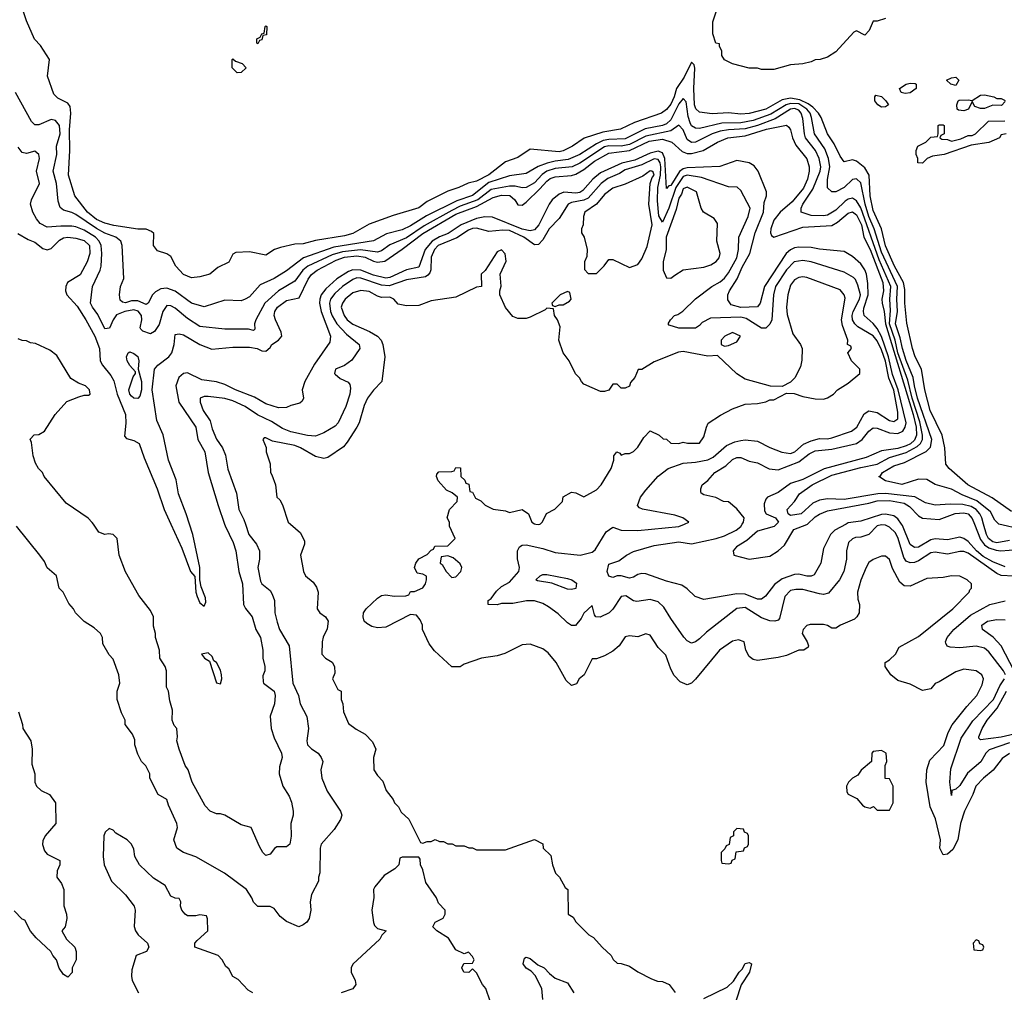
# Model space of a CAD drawing. Header units: inches. Extents: x 2348352 to 2479776, y 460422 to 613655.
# Tile 575 of 590: x 2443457 to 2448226, y 597732 to 602443. Entities that reach past the tile are written whole.
import ezdxf

# ---------------------------------------------------------------- set-up
doc = ezdxf.new("R2010")
doc.units = ezdxf.units.IN
doc.header["$MEASUREMENT"] = 0
doc.layers.add('C4549', color=7, linetype='Continuous')
doc.layers.add('C4640', color=7, linetype='Continuous')

msp = doc.modelspace()

# ---------------------------------------------------------------- linework, layer by layer
at = {"layer": 'C4549', "color": 4}
for points, elevation in [([(2444550.4, 600000), (2444567.7, 599950), (2444603.4, 599903.4), (2444618.8, 599870), (2444618.8, 599830), (2444611, 599790), (2444624.1, 599724.1), (2444630, 599711.3), (2444670, 599678), (2444679.9, 599659.9), (2444690.7, 599630), (2444693.4, 599570), (2444704.7, 599524.7), (2444716.3, 599490), (2444762, 599410), (2444780.5, 599230), (2444808, 599170), (2444816.3, 599130), (2444847.9, 599067.9), (2444856.3, 599010), (2444847.3, 598950), (2444850.8, 598930.8), (2444870.7, 598910.7), (2444902, 598890), (2444918, 598870), (2444924.7, 598850), (2444916, 598810), (2444921, 598770), (2444947.1, 598707.1), (2445011.3, 598610), (2445018, 598590), (2445010.9, 598569.1), (2444979.8, 598520.2), (2444918, 598450), (2444912, 598430), (2444911.6, 598311.6), (2444904.7, 598290), (2444904.7, 598270), (2444870, 598206), (2444864, 598170), (2444867.3, 598130), (2444858.8, 598090), (2444847.5, 598072.5), (2444830, 598059), (2444809.6, 598049.6), (2444750, 598075.3), (2444719, 598099), (2444690, 598138), (2444670, 598148), (2444610, 598148), (2444590, 598168), (2444582, 598190), (2444555.3, 598230), (2444449.3, 598309.3), (2444310, 598388.7), (2444250, 598409), (2444218, 598430), (2444204, 598470), (2444222, 598530), (2444219, 598550), (2444178, 598638), (2444170, 598666), (2444128, 598690), (2444088, 598770), (2444088, 598790), (2444068.9, 598828.9), (2444048, 598850), (2444030, 598886), (2444015.3, 598930), (2444014.6, 598954.6), (2444003.1, 598983.1), (2443968.7, 599030), (2443968, 599050), (2443950, 599086), (2443928.7, 599150), (2443929.1, 599190.9), (2443942, 599230), (2443938, 599270), (2443910, 599346), (2443890, 599366), (2443860.4, 599420.4), (2443858, 599450), (2443848, 599470), (2443818, 599498), (2443770, 599528), (2443728, 599570), (2443718, 599590), (2443694.6, 599614.6), (2443668, 599670), (2443648.7, 599690), (2443635.3, 599750), (2443590, 599788), (2443578, 599818), (2443555.3, 599850), (2443442, 599990)], 68), ([(2444449.3, 600000), (2444452, 599992), (2444490.4, 599910), (2444503.8, 599870), (2444519.3, 599770), (2444536.3, 599710), (2444541, 599610), (2444550.6, 599590.6), (2444582.8, 599550), (2444600.7, 599490), (2444624, 599450), (2444634, 599390), (2444634.8, 599350), (2444644.7, 599310), (2444644.7, 599290), (2444635.3, 599264.7), (2444636, 599236), (2444638, 599230), (2444690, 599191.3), (2444694.8, 599170), (2444691, 599130), (2444670.9, 599069.1), (2444675.5, 599010), (2444690, 598964.7), (2444724.9, 598890), (2444728, 598870), (2444715.1, 598824.9), (2444714.6, 598790), (2444732.2, 598730), (2444761.6, 598681.6), (2444773, 598653), (2444782.4, 598610), (2444781.6, 598590), (2444770.4, 598550), (2444772.2, 598487.8), (2444766, 598450), (2444750, 598437.2), (2444702.8, 598437.2), (2444690.8, 598429.2), (2444670, 598402), (2444650, 598395.3), (2444635.3, 598410), (2444618.6, 598438.6), (2444578, 598530), (2444530, 598544), (2444450, 598589.4), (2444430, 598596), (2444410, 598596), (2444379, 598610), (2444355.5, 598635.5), (2444293.2, 598750), (2444272.7, 598810), (2444259, 598830), (2444229.2, 598910), (2444219, 598950), (2444222, 598970), (2444218, 599010), (2444204.7, 599024.7), (2444195.3, 599050), (2444198, 599098), (2444184.7, 599144.7), (2444178, 599190), (2444168.7, 599210), (2444169, 599290), (2444162, 599310), (2444135.3, 599350), (2444134, 599390), (2444115.3, 599450), (2444115.3, 599470), (2444106, 599506), (2444105.2, 599550), (2444090, 599582), (2444034.6, 599654.6), (2443969.5, 599769.5), (2443939.5, 599850), (2443929.3, 599930), (2443910, 599949.3), (2443886.8, 599953.2), (2443869, 599949), (2443841.2, 599961.2), (2443814.2, 600000)], 64), ([(2444189.4, 600000), (2444242.6, 599882.6), (2444284.5, 599770), (2444306, 599746), (2444309.6, 599670.4), (2444316, 599650), (2444330, 599619), (2444350, 599602), (2444358, 599622), (2444356.8, 599643.2), (2444335.9, 599695.9), (2444330.5, 599730.5), (2444330.4, 599790), (2444295.8, 599950), (2444279.7, 600000)], 56), ([(2444769.5, 600000), (2444818, 599958), (2444836.9, 599916.9), (2444836.9, 599903.1), (2444818, 599850), (2444831, 599770), (2444841, 599750), (2444878.8, 599718.8), (2444895.2, 599695.2), (2444902, 599670), (2444898, 599590), (2444911.3, 599570), (2444938, 599550), (2444951, 599530), (2444947.1, 599492.9), (2444927.5, 599452.5), (2444922.8, 599430), (2444921, 599370), (2444938, 599350), (2444970.4, 599330.4), (2444982, 599310), (2444982.8, 599277.2), (2444972, 599250), (2444998, 599198), (2445014, 599190), (2445014, 599150), (2445022, 599130), (2445024.7, 599090), (2445050, 599034), (2445086.4, 599006.4), (2445130, 598982), (2445165.4, 598945.4), (2445182, 598910), (2445171.3, 598870), (2445172, 598810), (2445190, 598782), (2445215.3, 598755.3), (2445232, 598710), (2445265.4, 598665.4), (2445272, 598650), (2445292, 598630), (2445305.4, 598605.4), (2445342, 598570), (2445398, 598458), (2445410, 598454), (2445430, 598462), (2445450, 598462), (2445470, 598472), (2445490, 598462), (2445510, 598462), (2445530, 598452), (2445551.6, 598451.6), (2445570, 598442), (2445610, 598442), (2445632.7, 598432.7), (2445650, 598432), (2445670, 598422), (2445810, 598422), (2445950, 598472), (2445990, 598452), (2445992, 598430), (2446030, 598394), (2446038, 598350), (2446052, 598310), (2446072, 598290), (2446099.6, 598239.6), (2446112, 598230), (2446114, 598110), (2446136.9, 598096.9), (2446150, 598074), (2446214, 598010), (2446236.9, 597996.9), (2446278, 597950), (2446322, 597910), (2446331.6, 597891.6), (2446350, 597874), (2446370, 597872), (2446410, 597858), (2446450, 597831.3), (2446516.9, 597796.9), (2446545.4, 597785.4), (2446570, 597784.7), (2446602, 597770), (2446630.9, 597730.9)], 72), ([(2448250, 598889.6), (2448215.8, 598864.2), (2448171.8, 598808.2), (2448124, 598770), (2448087.7, 598730), (2448073, 598690), (2448032.7, 598610), (2448012.7, 598550), (2448001, 598470), (2447975.5, 598424.5), (2447950, 598402), (2447930, 598398), (2447914, 598430), (2447916, 598470), (2447892.6, 598572.6), (2447866, 598630), (2447846.6, 598750), (2447849.6, 598810.4), (2447864.2, 598855.8), (2447932.3, 598927.7), (2447953.6, 598990), (2447972.6, 599027.4), (2448043.5, 599116.5), (2448093.2, 599170), (2448118.6, 599221.4), (2448125.2, 599250), (2448117.2, 599270), (2448090, 599289.2), (2448030, 599298), (2447990, 599283.7), (2447910, 599235.3), (2447890, 599228), (2447870, 599202), (2447830, 599194), (2447770, 599224), (2447710, 599242), (2447675.3, 599270), (2447648.7, 599310), (2447648, 599330), (2447670, 599342), (2447698, 599370), (2447716.4, 599403.6), (2447810, 599454.8), (2447976, 599590), (2448055.3, 599670), (2448058, 599682), (2448066, 599690), (2448066, 599710), (2448046, 599730), (2448010, 599748), (2447970, 599749), (2447930, 599741.2), (2447850, 599736), (2447770, 599699), (2447741.2, 599701.2), (2447719, 599719), (2447684.8, 599784.8), (2447670, 599828), (2447650, 599844), (2447630, 599844), (2447590, 599829), (2447570, 599813.2), (2447556.3, 599790), (2447530, 599728), (2447514, 599670), (2447516, 599636), (2447524.7, 599610), (2447522, 599570), (2447512, 599550), (2447499.8, 599540.2), (2447432, 599510), (2447410, 599495.3), (2447390, 599495.3), (2447368.9, 599508.9), (2447350, 599514), (2447286, 599514), (2447270, 599508.7), (2447251.3, 599490), (2447246.8, 599470), (2447271, 599430), (2447278, 599410), (2447276, 599404), (2447254, 599390), (2447230, 599388.7), (2447170, 599364), (2447130, 599354), (2447030, 599339), (2447010, 599344), (2446990, 599358), (2446974, 599390), (2446966, 599430), (2446939, 599439), (2446910, 599433.2), (2446846, 599390), (2446730, 599248.7), (2446710, 599228.7), (2446690, 599222), (2446656.5, 599236.5), (2446626.3, 599266.3), (2446610, 599298), (2446585.6, 599365.6), (2446550, 599402), (2446510, 599462), (2446490, 599469), (2446450, 599454), (2446410, 599459), (2446390, 599454), (2446361, 599410), (2446330, 599384), (2446290, 599362), (2446250, 599348), (2446230, 599348), (2446191.3, 599270), (2446166, 599250), (2446154.4, 599225.6), (2446130, 599218), (2446103.2, 599243.2), (2446055.3, 599330), (2446016.5, 599376.5), (2445990, 599395.3), (2445930, 599418), (2445890, 599415.3), (2445806.4, 599373.6), (2445770, 599362), (2445694, 599350), (2445610, 599322), (2445590, 599309), (2445549.3, 599309.3), (2445465.6, 599385.6), (2445440.2, 599420.2), (2445408, 599490), (2445408, 599510), (2445396.4, 599536.4), (2445379, 599559), (2445350, 599562), (2445230, 599500.9), (2445190, 599497), (2445163.3, 599503.3), (2445138, 599518), (2445126, 599530), (2445120.9, 599550), (2445122, 599570), (2445135.1, 599590), (2445190, 599640.5), (2445210, 599653.4), (2445230, 599657.3), (2445270, 599651), (2445327.3, 599652.7), (2445342, 599658), (2445350, 599674), (2445370, 599674), (2445410, 599692), (2445422, 599710), (2445428, 599730), (2445427.3, 599747.3), (2445410, 599758), (2445382, 599762), (2445369.1, 599789.1), (2445375.3, 599810), (2445390, 599831.3), (2445430, 599852), (2445450, 599874), (2445462, 599878), (2445467.3, 599892.7), (2445530, 599894), (2445566, 599930), (2445538, 599990), (2445538, 600000)], 72), ([(2448270, 599748.4), (2448210, 599751.1), (2448190, 599760.5), (2448050, 599858.7), (2448030, 599867), (2448010, 599867), (2447950, 599854.7), (2447890, 599864.2), (2447870, 599860.5), (2447810, 599822.4), (2447790, 599813.3), (2447770, 599811.6), (2447750, 599820.7), (2447738.4, 599838.4), (2447712.1, 599930), (2447698, 599958), (2447670, 599985.6), (2447650, 599994.7), (2447630, 599996.3), (2447609.1, 599990.9), (2447570, 599949.4), (2447530, 599936), (2447504.9, 599935.1), (2447490, 599929), (2447471, 599910), (2447460.7, 599870), (2447460.5, 599830), (2447448, 599770), (2447427.3, 599730), (2447374.6, 599665.4), (2447350, 599659.5), (2447330, 599661.6), (2447250, 599683.5), (2447216.4, 599683.6), (2447190, 599678), (2447162, 599650), (2447137.1, 599542.9), (2447130, 599534), (2447114, 599530), (2447090, 599532), (2447050, 599546), (2446970, 599596.3), (2446930, 599591.6), (2446783.4, 599476.6), (2446750, 599444), (2446730, 599429), (2446710, 599424), (2446690, 599435.3), (2446672.9, 599452.9), (2446610, 599542), (2446577, 599597), (2446550, 599624), (2446510, 599634), (2446445.6, 599625.6), (2446430, 599629), (2446392.5, 599652.5), (2446370, 599648.7), (2446330, 599588.7), (2446311.3, 599570), (2446268.7, 599548.7), (2446248, 599550), (2446241.2, 599561.2), (2446230, 599606), (2446190, 599568.7), (2446176.7, 599543.3), (2446149, 599509), (2446130, 599508.7), (2446110, 599522), (2446065.6, 599565.6), (2446018.6, 599598.6), (2445990, 599615.3), (2445950, 599628.7), (2445911.1, 599628.9), (2445845.4, 599614.6), (2445790, 599615.3), (2445770, 599608.7), (2445726, 599610), (2445726, 599630), (2445740.4, 599639.6), (2445765.6, 599674.4), (2445790, 599698), (2445830, 599718), (2445875.3, 599770), (2445878, 599790), (2445868.4, 599831.6), (2445868, 599870), (2445878, 599890), (2445890, 599898), (2445910, 599898.8), (2445990, 599881.6), (2446050, 599861.6), (2446171.3, 599848.7), (2446230, 599864.7), (2446244.7, 599875.3), (2446298, 599962), (2446330, 599984.7), (2446370, 599970.8), (2446450, 599968.2), (2446650, 599988.2), (2446676, 600000)], 68), ([(2445956.7, 600000), (2445970, 599998), (2445976, 600000)], 72), ([(2447459.3, 600000), (2447405.5, 599970), (2447383.8, 599950), (2447350, 599882), (2447336.3, 599810), (2447305.5, 599754.5), (2447290, 599747), (2447270, 599747.6), (2447230, 599758), (2447210, 599756.3), (2447150, 599734.7), (2447112.4, 599707.6), (2447068.5, 599651.5), (2447050, 599636), (2447030, 599636.2), (2446970, 599661.3), (2446930, 599662.4), (2446770, 599634), (2446728.6, 599648.6), (2446690, 599686.6), (2446664.2, 599704.2), (2446590, 599723.6), (2446490, 599758.4), (2446470, 599760.7), (2446450, 599756.2), (2446430, 599743.6), (2446410, 599737.6), (2446370, 599749.4), (2446350, 599749.4), (2446330, 599742), (2446310, 599747), (2446302.4, 599770), (2446310, 599806), (2446358, 599822), (2446395.3, 599850), (2446430, 599866.8), (2446530, 599895.5), (2446650, 599914), (2446710, 599904.9), (2446830, 599930.3), (2446870, 599943.2), (2446926.6, 599970), (2446950, 599988.8), (2446956.5, 600000)], 64), ([(2447122.7, 600000), (2447111.6, 599988.4), (2447030, 599965.7), (2446978.9, 599921.1), (2446929.4, 599890), (2446913.2, 599870), (2446915.3, 599850), (2446990, 599829.4), (2447090, 599845.1), (2447130.6, 599870), (2447161.7, 599898.3), (2447206.6, 599973.4), (2447270, 599997.4), (2447272.8, 600000)], 56), ([(2448230, 599792.7), (2448170, 599817.7), (2448123.4, 599843.4), (2448090.4, 599870.4), (2448050, 599915.6), (2448030, 599929.7), (2448010, 599936.9), (2447950, 599924.2), (2447890, 599928.2), (2447870, 599923.5), (2447810, 599888.2), (2447790, 599886), (2447770, 599900.9), (2447732.9, 599992.9), (2447727.9, 600000)], 64), ([(2448080.5, 600000), (2448110, 599925.7), (2448130, 599899.8), (2448150, 599885.6), (2448186.8, 599873.2), (2448209.2, 599870.8), (2448290, 599876.5)], 56), ([(2448250, 599920.4), (2448190, 599909.8), (2448170, 599914), (2448148.5, 599930), (2448139.1, 599950), (2448124.6, 600000)], 52), ([(2448310, 599974.5), (2448199.5, 599999.5), (2448199, 600000)], 48), ([(2448231.2, 599270), (2448221.6, 599290), (2448150, 599381.2), (2448130, 599399.3), (2448090, 599409.4), (2448010, 599400.9), (2447963.7, 599403.7), (2447949.3, 599409.3), (2447942.7, 599422.7), (2447941.2, 599430), (2447949.2, 599450), (2447981.2, 599490), (2448061.7, 599558.3), (2448155.3, 599610), (2448230, 599628)], 68), ([(2448274, 599290), (2448211, 599410), (2448172.2, 599452.2), (2448119.3, 599490), (2448116, 599510), (2448144, 599530), (2448190, 599538.3), (2448230, 599536.5)], 64), ([(2448250, 598941.2), (2448152.7, 598907.3), (2448135.8, 598890), (2448112.3, 598847.7), (2448047.1, 598792.9), (2448010, 598734.5), (2447990, 598716), (2447971, 598709), (2447970, 598686), (2447961.3, 598750), (2447966, 598814), (2448016.6, 598963.4), (2448073.7, 599046.3), (2448173.3, 599150), (2448203.2, 599216.8), (2448226, 599250)], 68), ([(2448370, 599004.7), (2448210, 598967.2), (2448110, 598955.3), (2448102.7, 598962.7), (2448102.7, 598970), (2448117.6, 599010), (2448142, 599050), (2448191.3, 599108.7), (2448236.4, 599190)], 64), ([(2443451, 599090), (2443471.3, 599030), (2443472, 599010), (2443511.3, 598950), (2443518, 598910), (2443516.9, 598836.9), (2443531.1, 598791.1), (2443531.3, 598750), (2443538, 598730), (2443562, 598710), (2443602, 598690), (2443631.3, 598650), (2443632, 598550), (2443581, 598490), (2443570, 598466), (2443567.3, 598447.3), (2443578, 598418), (2443590, 598402), (2443651.3, 598370), (2443652, 598350), (2443639.6, 598320.4), (2443638, 598290), (2443659.8, 598259.8), (2443670.9, 598230.9), (2443671, 598151), (2443684.7, 598110), (2443686, 598090), (2443678, 598050), (2443662, 598030), (2443684.7, 597990), (2443724.7, 597950), (2443731.3, 597930), (2443731.1, 597888.9), (2443712, 597850), (2443711.6, 597828.4), (2443690, 597806), (2443670, 597818), (2443649.1, 597849.1), (2443635.3, 597890), (2443618, 597910), (2443608, 597930), (2443536.4, 597996.4), (2443508.9, 598028.9), (2443482, 598082), (2443470, 598086), (2443430, 598126)], 68), ([(2444586, 597730), (2444563.1, 597743.1), (2444514.6, 597794.6), (2444488.9, 597808.9), (2444470, 597846), (2444456.4, 597856.4), (2444438, 597890), (2444418, 597910), (2444306, 597950), (2444306, 597970), (2444316.4, 597983.6), (2444368, 598030), (2444367.3, 598087.3), (2444362, 598102), (2444330, 598108), (2444310, 598102), (2444270, 598102), (2444258, 598110), (2444242, 598130), (2444235.3, 598150), (2444238, 598170), (2444230, 598186), (2444210, 598188), (2444190, 598198), (2444161.2, 598250), (2444105.8, 598285.8), (2444037.2, 598350), (2444015.3, 598390), (2444010, 598426), (2443998, 598450), (2443978, 598470), (2443923.1, 598503.1), (2443910, 598518), (2443890, 598526), (2443871.6, 598508.4), (2443864.7, 598490), (2443862, 598390), (2443866, 598350), (2443902, 598270), (2443970, 598204.7), (2444011, 598150), (2444016, 598130), (2444011.1, 598051.1), (2444018, 598030), (2444031.3, 598010), (2444076, 597970), (2444082, 597950), (2444072, 597930), (2444022, 597910), (2443999.6, 597840.4), (2443998, 597810), (2444002, 597790), (2444032, 597730)], 72), ([(2445735.3, 597690), (2445715.3, 597750), (2445698, 597770), (2445670, 597826), (2445650, 597846), (2445631.6, 597828.4), (2445608, 597830), (2445598, 597850), (2445608.4, 597871.6), (2445650, 597874), (2445658, 597890), (2445650, 597906), (2445630, 597926), (2445610, 597918), (2445570, 597938), (2445534, 597994), (2445478, 598030), (2445458, 598050), (2445470, 598071.3), (2445508.4, 598091.6), (2445518, 598110), (2445518, 598130), (2445484.7, 598164.7), (2445475.3, 598190), (2445424.7, 598264.7), (2445410, 598326), (2445398, 598350), (2445396.4, 598376.4), (2445390, 598386), (2445310, 598386), (2445298, 598382), (2445294, 598350), (2445274, 598330), (2445222.8, 598297.2), (2445176.9, 598243.1), (2445171.3, 598230), (2445171.6, 598191.6), (2445162.8, 598130), (2445170.7, 598070.7), (2445176, 598056), (2445190, 598042), (2445232, 598030), (2445211.6, 598008.4), (2445202, 597990), (2445071.1, 597868.9), (2445062, 597850), (2445062, 597830), (2445082, 597790), (2445084.7, 597770), (2445070, 597748.7), (2445014, 597730)], 72), ([(2445990, 597698), (2445985.2, 597750), (2445953.2, 597813.2), (2445934, 597834), (2445909.5, 597849.5), (2445895.3, 597870), (2445902, 597898), (2445910, 597902), (2445930, 597896), (2445966, 597866), (2445998, 597850), (2446022.5, 597822.5), (2446050, 597801), (2446110, 597778), (2446141, 597730)], 68), ([(2446770, 597702), (2446883.1, 597756.9), (2446914, 597786), (2446942, 597830), (2446956.5, 597843.5), (2446970, 597871), (2446990, 597876), (2447002, 597870), (2446991, 597830), (2446950.9, 597769.1), (2446924.7, 597690)], 72)]:
    msp.add_lwpolyline(points, dxfattribs=dict(at, elevation=elevation))
for points, elevation in [([(2445530, 599846), (2445498, 599842), (2445494, 599810), (2445503.6, 599803.6), (2445522, 599770), (2445550, 599742), (2445570, 599744.7), (2445594, 599770), (2445599, 599790), (2445590, 599808), (2445556.4, 599836.4)], 72), ([(2446130, 599683.5), (2446110, 599685.4), (2446033.6, 599713.6), (2445964.4, 599724.4), (2445957.2, 599730), (2445977.2, 599750), (2445990, 599755.3), (2446010, 599755.3), (2446110, 599736.5), (2446130.8, 599730), (2446153.7, 599713.7), (2446150, 599687.8)], 64), ([(2444370, 599376.9), (2444338, 599370), (2444352, 599350), (2444376.3, 599336.3), (2444410, 599230.8), (2444430, 599226), (2444436.8, 599250), (2444435, 599270), (2444430, 599292), (2444410, 599329.2), (2444397.5, 599337.5), (2444390, 599359.3)], 64), ([(2447630, 598904), (2447590, 598898), (2447584.7, 598890), (2447582, 598850), (2447531.6, 598808.4), (2447516.9, 598783.1), (2447490, 598768.7), (2447471.3, 598750), (2447461, 598730), (2447462.8, 598702.8), (2447470, 598692), (2447511.1, 598671.1), (2447538, 598638), (2447550, 598631.3), (2447575.3, 598624.7), (2447592, 598632), (2447610, 598614), (2447670, 598614), (2447688, 598650), (2447688, 598730), (2447670, 598766), (2447648, 598768), (2447648.7, 598830), (2447657.2, 598850), (2447653.2, 598890)], 76), ([(2446930, 598526), (2446914, 598510), (2446914, 598490), (2446898, 598482), (2446892.7, 598447.3), (2446878, 598442), (2446872.7, 598427.3), (2446854, 598410), (2446854, 598370), (2446858, 598358), (2446890, 598354), (2446902, 598358), (2446907.3, 598372.7), (2446922, 598378), (2446927.3, 598412.7), (2446962, 598418), (2446967.3, 598432.7), (2446982, 598438), (2446986, 598450), (2446986, 598490), (2446982, 598502), (2446967.3, 598507.3), (2446962, 598522)], 76), ([(2448090, 597986), (2448074, 597970), (2448078, 597938), (2448110, 597934), (2448122, 597938), (2448126, 597950), (2448122, 597962), (2448107.3, 597967.3), (2448102, 597982)], 76)]:
    msp.add_lwpolyline(points, close=True, dxfattribs=dict(at, elevation=elevation))
at = {"layer": 'C4640', "color": 4}
for points, elevation in [([(2448261, 600061), (2448166.5, 600126.5), (2448049.4, 600190), (2447959, 600270), (2447942, 600290), (2447937, 600370), (2447924.7, 600430), (2447867.2, 600550), (2447840.5, 600650), (2447824.2, 600750), (2447793.6, 600810), (2447781.3, 600850), (2447753.1, 600973.1), (2447744.2, 601070), (2447744, 601136), (2447738, 601170), (2447694.5, 601250), (2447650, 601347), (2447631.1, 601430), (2447590, 601519.3), (2447575.8, 601590), (2447570.7, 601690.7), (2447550, 601726), (2447510, 601758.4), (2447490, 601763.7), (2447450, 601755.3), (2447430, 601782), (2447402.2, 601842.2), (2447369.6, 601890), (2447338, 601970), (2447326.2, 601990), (2447299, 602019), (2447275.9, 602035.9), (2447235.4, 602055.4), (2447190, 602062.8), (2447150, 602055.1), (2447070, 602009.8), (2446990, 601988.7), (2446950, 601986), (2446890, 601991.2), (2446810, 601986.3), (2446750, 601994.5), (2446731.2, 602011.2), (2446725.8, 602030), (2446721.6, 602110), (2446727.5, 602207.5), (2446723.7, 602223.7), (2446710, 602237.2), (2446674.7, 602165.3), (2446637.6, 602110), (2446626.7, 602070), (2446610, 602034), (2446590, 602007.3), (2446566, 601990), (2446434.9, 601945.1), (2446367.3, 601912.7), (2446281.3, 601898.7), (2446190.3, 601869.7), (2446134.8, 601830), (2446090, 601808.2), (2446070, 601803.5), (2445930, 601816), (2445870, 601776), (2445810, 601754.5), (2445730, 601691.5), (2445670, 601660.5), (2445628.6, 601651.4), (2445584.7, 601630), (2445530, 601612.3), (2445430, 601562), (2445390, 601532.3), (2445265.3, 601494.7), (2445150, 601452), (2445070, 601407.8), (2445030, 601396.9), (2444890, 601374), (2444830, 601358), (2444790, 601356), (2444719.8, 601340.2), (2444690.6, 601329.4), (2444650, 601302), (2444570, 601319), (2444504.5, 601315.5), (2444490, 601308), (2444470, 601269), (2444417.5, 601242.5), (2444378, 601210), (2444330, 601197.2), (2444290, 601193.2), (2444250, 601209.2), (2444213.2, 601250), (2444190, 601295.3), (2444170, 601308.7), (2444124.1, 601324.1), (2444105.2, 601350), (2444107.3, 601407.3), (2444096.4, 601416.4), (2444070, 601428.7), (2444030, 601429.2), (2443913.4, 601446.6), (2443870, 601458), (2443830, 601476), (2443785.4, 601510), (2443724.2, 601590), (2443693.6, 601690), (2443699.7, 601810), (2443698, 601910), (2443705.1, 601990), (2443702, 602022), (2443690, 602039.3), (2443642.2, 602062.2), (2443622.2, 602082.2), (2443592.3, 602170), (2443602, 602250), (2443558, 602318), (2443529.3, 602349.3), (2443490, 602438), (2443472.7, 602490)], 44), ([(2447650, 602448.7), (2447610, 602435.3), (2447590, 602435.3), (2447570.8, 602390), (2447550, 602368.7), (2447510, 602388.7), (2447496.9, 602383.1), (2447410, 602288), (2447370, 602262), (2447334, 602250), (2447310, 602248.7), (2447290, 602239), (2447250, 602229.4), (2447190, 602224), (2447110, 602202), (2447050, 602202), (2447030, 602208.7), (2446990, 602208.7), (2446910, 602228.7), (2446870, 602248), (2446858, 602270), (2446858, 602290), (2446846, 602314), (2446846, 602326), (2446829.2, 602329.2), (2446814.6, 602374.6), (2446813.2, 602433.2), (2446830, 602481)], 36), ([(2448199, 600000), (2448179.7, 600019.7), (2448158.8, 600058.8), (2448092.2, 600112.2), (2448021, 600141), (2447970, 600169.6), (2447890, 600191.8), (2447850, 600215.6), (2447810, 600218), (2447730, 600192), (2447649.5, 600209.5), (2447618, 600230), (2447626, 600234), (2447635.3, 600250), (2447690, 600281.6), (2447741.8, 600298.2), (2447847.9, 600352.1), (2447867.6, 600372.4), (2447874.5, 600410), (2447805.8, 600610), (2447790, 600669.2), (2447784.6, 600710), (2447750, 600792), (2447731.8, 600850), (2447721.7, 600901.7), (2447697.8, 600970), (2447708, 601030), (2447705.5, 601090), (2447709, 601150), (2447630, 601316.3), (2447595.8, 601430), (2447569.9, 601489.9), (2447551.3, 601550), (2447530, 601653.2), (2447510, 601671.8), (2447490, 601669.5), (2447450, 601629.6), (2447410, 601609.4), (2447389.5, 601609.5), (2447370, 601628.7), (2447369.6, 601669.6), (2447379.8, 601730), (2447374.5, 601770), (2447356.8, 601816.8), (2447306.2, 601890), (2447291.8, 601970), (2447285, 601990), (2447269.8, 602010), (2447230, 602034.8), (2447190, 602037.8), (2447169.1, 602030.9), (2447094.7, 601985.3), (2447010, 601954), (2446950, 601944), (2446858, 601942), (2446750, 601916.3), (2446730, 601916.9), (2446710, 601929.6), (2446703.7, 601943.7), (2446694.6, 601974.6), (2446684.4, 602044.4), (2446670, 602060.9), (2446650, 602035.1), (2446610, 601957.4), (2446590, 601939.2), (2446570.5, 601930), (2446486.2, 601913.8), (2446390, 601866.2), (2446310, 601863.2), (2446282.2, 601857.8), (2446250, 601841.8), (2446170, 601789.8), (2446113.8, 601766.1), (2446050, 601758.4), (2446011.7, 601748.3), (2445967.8, 601732.2), (2445910, 601698.4), (2445830, 601686.6), (2445730, 601654), (2445650, 601592.2), (2445573.9, 601566.1), (2445427.8, 601492.2), (2445350, 601444.4), (2445310, 601425.4), (2445233.5, 601406.5), (2445170, 601371.5), (2444978.9, 601341.1), (2444831.1, 601288.9), (2444750, 601226), (2444690, 601189.6), (2444621.1, 601158.9), (2444570, 601101.2), (2444550, 601089.2), (2444530, 601081.2), (2444450, 601085.2), (2444350, 601052.7), (2444290, 601069.4), (2444210, 601127.8), (2444170, 601142.4), (2444141.1, 601138.9), (2444115.8, 601124.2), (2444100.5, 601110), (2444078.8, 601070), (2444070, 601063.7), (2444030, 601080.5), (2443998.9, 601081.1), (2443970, 601072), (2443954.8, 601074.8), (2443944.4, 601084.4), (2443940.7, 601110), (2443946, 601150), (2443961.2, 601190), (2443954, 601350), (2443947, 601370), (2443922.7, 601390), (2443870, 601409.7), (2443830, 601430.9), (2443730, 601498.7), (2443710, 601509.6), (2443670, 601520.9), (2443653.8, 601533.8), (2443644.4, 601564.4), (2443636.3, 601650), (2443619.6, 601710), (2443638, 601790), (2443635.1, 601830), (2443653.3, 601890), (2443650.8, 601930.8), (2443630, 601955.1), (2443610, 601959.3), (2443550, 601933.2), (2443530, 601934), (2443514, 601950), (2443437.2, 602090)], 48), ([(2448230, 602046), (2448212, 602028), (2448170, 602028.7), (2448130, 602013.2), (2448110, 602013.2), (2448082, 602022), (2448070, 602046), (2448052, 602010), (2448030, 602002), (2448004, 602004), (2447998, 602010), (2447995.3, 602030), (2448002, 602050), (2448007, 602053), (2448050, 602054.8), (2448070, 602051), (2448110, 602077.3), (2448130, 602079.1), (2448174, 602070), (2448190, 602062), (2448210, 602062), (2448230, 602052)], 36), ([(2448124.6, 600000), (2448116, 600030), (2448106.2, 600050), (2448089.9, 600069.9), (2448065, 600084.9), (2448025.2, 600094.8), (2447963.6, 600096.4), (2447890, 600091.6), (2447843.3, 600103.3), (2447791.5, 600131.5), (2447650, 600148.2), (2447612.7, 600147.3), (2447450, 600119.7), (2447370, 600122), (2447330, 600115.1), (2447298.9, 600101.1), (2447241, 600050), (2447190, 600040.9), (2447179.3, 600050), (2447173.2, 600070), (2447209, 600110), (2447232.9, 600147.1), (2447295.1, 600190), (2447390, 600236.9), (2447530, 600274.4), (2447610, 600290.2), (2447670, 600322.8), (2447750, 600346.5), (2447804.2, 600375.7), (2447820.4, 600390), (2447829.8, 600410.2), (2447829.8, 600430.2), (2447816, 600496), (2447778.5, 600610), (2447757.6, 600697.6), (2447710, 600829.7), (2447697.1, 600890), (2447669.9, 600970), (2447673.9, 601033.9), (2447670.7, 601090), (2447675.7, 601150), (2447619.8, 601279.8), (2447530, 601531.3), (2447510, 601566), (2447490, 601578), (2447470, 601574), (2447455.5, 601564.5), (2447410, 601520.5), (2447370, 601496.9), (2447350, 601493.3), (2447290, 601495.1), (2447242, 601510), (2447241.2, 601530), (2447249.1, 601549.1), (2447298.3, 601621.7), (2447333.1, 601710), (2447336.4, 601730), (2447328.5, 601770), (2447311, 601810), (2447263.5, 601870), (2447257.2, 601890), (2447250, 601964), (2447241.1, 601990), (2447230, 602004.2), (2447210, 602012.8), (2447190, 602009.7), (2447116.5, 601963.5), (2447030, 601930.6), (2446970, 601914.6), (2446890, 601909.8), (2446850, 601902.8), (2446810.6, 601890), (2446730, 601849.7), (2446710, 601848), (2446690, 601862), (2446670, 601909.3), (2446650, 601932.3), (2446610, 601904.7), (2446490, 601879.1), (2446410, 601838.3), (2446370, 601830.6), (2446310, 601831.4), (2446290, 601827), (2446170, 601747.6), (2446133, 601730), (2446050, 601722.2), (2446010, 601708.8), (2445987.5, 601692.5), (2445950, 601652.6), (2445910, 601629.7), (2445890, 601628), (2445856.6, 601636.6), (2445830, 601636.4), (2445740.2, 601619.8), (2445675.6, 601570), (2445590, 601539.8), (2445550, 601519.5), (2445415.3, 601444.7), (2445330, 601386.8), (2445250, 601353), (2445210, 601323.5), (2445190, 601316.4), (2445108.3, 601328.3), (2445021.2, 601318.8), (2444970, 601304.6), (2444852.4, 601250), (2444828.8, 601230), (2444790, 601176.2), (2444710, 601129.7), (2444644.4, 601070), (2444600.7, 600990), (2444594.8, 600970), (2444596, 600944), (2444590, 600938), (2444564.7, 600944.7), (2444450, 600944.5), (2444330, 600956.2), (2444270, 600995.1), (2444210, 601045.6), (2444190, 601057), (2444170, 601059.3), (2444150.5, 601030), (2444133.5, 600966.5), (2444110, 600932), (2444090, 600921.2), (2444053.8, 600933.8), (2444044.1, 600944.1), (2444041.2, 600950), (2444049.6, 600990), (2444047.8, 601010), (2444030.6, 601030.6), (2444010, 601037.2), (2443966.8, 601030), (2443926.2, 601013.8), (2443910.4, 600990), (2443891.9, 600948.1), (2443870, 600946), (2443835.8, 601015.8), (2443809.4, 601050), (2443800.9, 601070), (2443809.6, 601150), (2443847.3, 601230), (2443852, 601250), (2443855.1, 601310), (2443851.3, 601350), (2443841.7, 601370), (2443824, 601390), (2443770, 601424.2), (2443730, 601439.7), (2443710, 601442.6), (2443656.5, 601443.5), (2443590, 601438), (2443555.9, 601455.9), (2443538, 601478), (2443521.2, 601510), (2443509.2, 601550), (2443514, 601570), (2443553.6, 601650), (2443538, 601710), (2443553.3, 601770), (2443549.6, 601789.6), (2443530, 601806.6), (2443490, 601795.1), (2443470, 601799), (2443450, 601825.2)], 52), ([(2448234, 601890), (2448210, 601886), (2448202, 601870), (2448150, 601848.7), (2448065.4, 601834.6), (2447934, 601790), (2447878, 601782), (2447852, 601770), (2447830, 601748.7), (2447806, 601750), (2447806, 601770), (2447798, 601790), (2447798, 601810), (2447806, 601830), (2447846, 601850), (2447870, 601874), (2447902, 601878), (2447906, 601890), (2447906, 601930), (2447910, 601934), (2447930, 601934), (2447934, 601930), (2447934, 601890), (2447918, 601882), (2447914, 601870), (2447923.6, 601863.6), (2447950, 601862), (2447970, 601854), (2448014.6, 601865.4), (2448050, 601882), (2448070, 601882), (2448086, 601890), (2448148.4, 601951.6), (2448227.3, 601952.7)], 36), ([(2444279.7, 600000), (2444263.7, 600050), (2444226.1, 600146.1), (2444214.9, 600214.9), (2444178.7, 600310), (2444151.6, 600431.6), (2444121.8, 600501.8), (2444098.3, 600650), (2444110.6, 600750), (2444126.8, 600770), (2444179.3, 600810), (2444194, 600830), (2444204.9, 600870), (2444210, 600918), (2444230, 600922), (2444250, 600917.2), (2444330, 600869.4), (2444387.3, 600847.3), (2444490, 600857), (2444570, 600857), (2444608, 600850), (2444630, 600839), (2444650, 600838), (2444670, 600855.3), (2444678.8, 600870), (2444711, 600890), (2444726.8, 600910), (2444724, 600930), (2444695.5, 600990), (2444690.4, 601010), (2444693, 601030), (2444705.5, 601050), (2444750, 601082.9), (2444810, 601096), (2444853.7, 601186.3), (2444871.1, 601208.9), (2444898.4, 601230), (2444990, 601278), (2445030, 601292), (2445090, 601298.7), (2445130, 601292.4), (2445170, 601272.9), (2445190, 601268.9), (2445226.1, 601273.9), (2445310, 601331), (2445410, 601407.4), (2445570, 601500.6), (2445670, 601538.8), (2445750, 601582.2), (2445790, 601593.8), (2445830.8, 601590.8), (2445854.5, 601570), (2445870, 601546.6), (2445890, 601545.1), (2445910, 601559.6), (2445976.9, 601623.1), (2446010, 601661.1), (2446027, 601673), (2446050, 601682), (2446130, 601688.8), (2446150, 601695.1), (2446190, 601717.8), (2446241.7, 601758.3), (2446310, 601797.1), (2446410, 601809.9), (2446505.3, 601854.7), (2446570, 601864.7), (2446615.1, 601850), (2446664.9, 601804.9), (2446690, 601795.6), (2446710, 601795.1), (2446767.7, 601810), (2446836.3, 601850), (2446886.8, 601870), (2446970, 601880.3), (2447073.3, 601913.3), (2447170, 601932), (2447182.5, 601922.5), (2447189.6, 601909.6), (2447200.5, 601870), (2447216, 601836), (2447269.7, 601769.7), (2447280.5, 601730), (2447279.7, 601710), (2447272.2, 601670), (2447253.1, 601626.9), (2447198.4, 601561.6), (2447139.7, 601510), (2447110, 601472.4), (2447094.5, 601430), (2447093.2, 601410), (2447098, 601398), (2447110, 601389.3), (2447250, 601438.7), (2447390, 601445.7), (2447418.2, 601461.8), (2447470, 601505.6), (2447490, 601511.6), (2447510, 601497.6), (2447533.6, 601450), (2447544.5, 601390), (2447575.6, 601330), (2447636.5, 601170), (2447641.2, 601130), (2447632.8, 601090), (2447633.8, 601070), (2447644.2, 601030), (2447649.4, 600970), (2447784.4, 600530), (2447798.5, 600470), (2447799.9, 600430), (2447790, 600406.9), (2447770.9, 600389.1), (2447750, 600378.2), (2447710, 600366.4), (2447630, 600354.3), (2447557, 600323), (2447353.2, 600266.8), (2447250, 600216.5), (2447190, 600197.3), (2447130, 600153), (2447079, 600130), (2447070, 600121), (2447062, 600098), (2447063.9, 600063.9), (2447072.7, 600050), (2447116.9, 600030), (2447131.2, 600008.8), (2447122.7, 600000)], 56), ([(2446956.5, 600000), (2446962.4, 600010), (2446965.1, 600030), (2446930, 600073.2), (2446890, 600108), (2446866, 600110), (2446829.1, 600129.1), (2446770, 600142), (2446758, 600150), (2446756.4, 600156.4), (2446755.3, 600170), (2446762, 600190), (2446789.4, 600210.6), (2446824, 600250), (2446877.6, 600282.4), (2446910, 600313.4), (2446930, 600322), (2446950, 600322), (2446990, 600304.9), (2447030, 600296.3), (2447087.6, 600267.6), (2447130, 600262.8), (2447230, 600300.9), (2447280.2, 600339.8), (2447310, 600354.9), (2447390, 600362.4), (2447509.3, 600390), (2447536.9, 600410), (2447570, 600450.6), (2447590, 600466), (2447610, 600463.8), (2447670, 600441.7), (2447710, 600438.3), (2447734.3, 600450), (2447746.2, 600470), (2447749.8, 600490), (2447711.3, 600650), (2447683.8, 600723.8), (2447664.3, 600810), (2447630, 600908), (2447610, 600946.9), (2447590, 600971.5), (2447546.3, 601010), (2447543.1, 601030), (2447545.9, 601045.9), (2447565.5, 601110), (2447564.9, 601164.9), (2447558.4, 601210), (2447550, 601231.5), (2447530, 601260.5), (2447490, 601296.2), (2447450, 601319.5), (2447330, 601331.5), (2447290, 601339.7), (2447230, 601341.3), (2447210, 601337.4), (2447190, 601328.2), (2447169.4, 601310.6), (2447063.6, 601150), (2447043.8, 601070), (2447030, 601052.3), (2446950, 601049.7), (2446902.6, 601062.6), (2446886.3, 601086.3), (2446886.3, 601110), (2446894.3, 601130), (2446932.1, 601187.9), (2446956.2, 601243.8), (2446992.7, 601310), (2447018.2, 601410), (2447059.8, 601510), (2447062.6, 601557.4), (2447074.5, 601590), (2447074.5, 601610), (2447033.2, 601710), (2447014.5, 601734.5), (2446989.5, 601749.5), (2446930, 601760.7), (2446847.4, 601732.6), (2446690, 601725.7), (2446670, 601721.1), (2446652.4, 601707.6), (2446610, 601640.5), (2446601.2, 601638.8), (2446590, 601625.2), (2446581.7, 601770), (2446570, 601798.2), (2446550, 601806.3), (2446510, 601796.2), (2446437, 601763), (2446372.7, 601747.3), (2446270, 601702), (2446232.9, 601670), (2446184.2, 601615.8), (2446170, 601606.4), (2446150, 601603.1), (2446092.4, 601607.6), (2446070, 601597.7), (2446036.4, 601570), (2446021.3, 601550), (2445972, 601450), (2445950, 601425.4), (2445930, 601420.9), (2445890, 601427.6), (2445746.6, 601486.6), (2445710, 601488.4), (2445670, 601480.3), (2445595.8, 601450), (2445532, 601408), (2445490, 601390.6), (2445455.3, 601370), (2445420.2, 601330), (2445390, 601244.2), (2445330, 601231), (2445250, 601193.6), (2445230, 601190.8), (2445170, 601205.7), (2445110, 601229.8), (2445070, 601231.6), (2445050, 601223.9), (2444992.8, 601187.2), (2444940, 601140), (2444916.9, 601110), (2444910.2, 601089.8), (2444909.1, 601070), (2444916.9, 601030), (2444962, 600910), (2444958.5, 600881.5), (2444884.8, 600775.2), (2444838.8, 600690), (2444826, 600650), (2444831.3, 600610), (2444825.4, 600594.6), (2444814.4, 600585.6), (2444770, 600574), (2444750, 600564), (2444710, 600563.7), (2444650, 600582.9), (2444595.2, 600615.2), (2444502.7, 600650), (2444450, 600676.3), (2444410, 600689.6), (2444338.6, 600698.6), (2444270, 600732.3), (2444250, 600729.3), (2444228.4, 600710), (2444214, 600670), (2444227.2, 600590), (2444310.4, 600470), (2444319.5, 600410), (2444354, 600350), (2444370.4, 600250), (2444418.4, 600090), (2444449.3, 600000)], 64), ([(2446676, 600000), (2446698, 600010), (2446668, 600030), (2446630, 600042.7), (2446472.9, 600072.9), (2446459, 600079), (2446448.7, 600090), (2446464, 600130), (2446490, 600164.7), (2446550, 600231.3), (2446598, 600270), (2446670, 600295.5), (2446730, 600300.3), (2446790, 600311.6), (2446815.3, 600324.7), (2446879.7, 600380.3), (2446921.2, 600398.8), (2446950, 600405.5), (2446970, 600407.7), (2447030, 600401), (2447090, 600370.7), (2447148.5, 600348.5), (2447190, 600342.6), (2447210.8, 600349.2), (2447253.2, 600386.8), (2447290, 600403.7), (2447330, 600414.9), (2447370, 600412.7), (2447390, 600417.1), (2447485.2, 600450), (2447511.6, 600470), (2447546.2, 600533.8), (2447570, 600548.4), (2447610, 600540.3), (2447670, 600501.1), (2447690, 600497.6), (2447709.6, 600510.4), (2447710, 600542), (2447690, 600649.4), (2447666.2, 600706.2), (2447650, 600789.4), (2447630, 600844.7), (2447610, 600888), (2447591.2, 600911.2), (2447515.7, 600955.7), (2447501.3, 600970), (2447491.1, 600990), (2447488.6, 601010), (2447493.5, 601030), (2447523.9, 601090), (2447528.4, 601110), (2447516.8, 601156.8), (2447504.4, 601184.4), (2447494.7, 601194.7), (2447450, 601219.5), (2447289.7, 601269.7), (2447250, 601276.3), (2447207.7, 601270), (2447170, 601231.8), (2447118, 601150), (2447107.4, 601110), (2447099.3, 600990), (2447090, 600969), (2447070, 600949.4), (2447050, 600949.6), (2446975.8, 600995.8), (2446950, 601002.2), (2446803.4, 600996.6), (2446763, 600977), (2446750, 600962), (2446730, 600949.2), (2446649.3, 600949.3), (2446603.1, 600963.1), (2446598, 600970), (2446608.7, 600990), (2446628.7, 601010), (2446645.2, 601014.8), (2446669.3, 601030.7), (2446730, 601091.3), (2446809, 601150), (2446850, 601174), (2446870, 601190.6), (2446890, 601216.3), (2446929.7, 601290), (2446938.7, 601330), (2446939.5, 601390), (2446985.6, 601490), (2446994.5, 601530), (2446950, 601615.3), (2446932.1, 601632.1), (2446890, 601634), (2446758.8, 601678.8), (2446690, 601689.8), (2446670, 601683.5), (2446634.4, 601630), (2446600.7, 601530), (2446570, 601462.7), (2446553.1, 601493.1), (2446546.2, 601566.2), (2446548.3, 601630), (2446561, 601690), (2446561.4, 601730), (2446558.3, 601750), (2446550, 601765.4), (2446530, 601768.7), (2446470, 601740.8), (2446390, 601716.4), (2446361.7, 601698.3), (2446305.7, 601674.3), (2446273.7, 601650), (2446210, 601579.1), (2446190, 601568.7), (2446130, 601557.4), (2446114, 601550), (2446070, 601479.5), (2446021.1, 601430), (2445990, 601377.2), (2445970, 601354), (2445950, 601353.2), (2445898.4, 601390), (2445830, 601421.2), (2445796.9, 601423.1), (2445730, 601416.3), (2445670, 601433), (2445650, 601432.4), (2445630, 601424.2), (2445573.7, 601386.3), (2445484.6, 601350), (2445466.5, 601330), (2445450, 601293.2), (2445447.8, 601232.2), (2445442.8, 601217.2), (2445434.5, 601205.5), (2445422, 601198), (2445330, 601183), (2445246.3, 601153.7), (2445210, 601157.4), (2445110, 601190.8), (2445090, 601192.1), (2445070, 601185.4), (2445021.3, 601150), (2444983.4, 601116.6), (2444963.1, 601090), (2444957.8, 601070), (2444962.4, 601030), (2444970, 601008.2), (2444993.1, 600970), (2445039.5, 600919.5), (2445102, 600870), (2445104.9, 600850), (2445066.4, 600793.6), (2445030, 600768.7), (2444986, 600750), (2444982, 600730), (2444985.4, 600725.4), (2445010, 600704.7), (2445047.3, 600687.3), (2445055.9, 600675.9), (2445059.1, 600659.1), (2445056.3, 600630), (2445037.3, 600570), (2444998.8, 600490), (2444985.2, 600474.8), (2444930, 600442.7), (2444890, 600426), (2444850.5, 600429.5), (2444770, 600446.9), (2444730, 600463), (2444676.8, 600496.8), (2444608.7, 600528.7), (2444550, 600569.6), (2444490, 600597.4), (2444450, 600607.6), (2444370, 600618), (2444350, 600617.2), (2444332, 600610), (2444331.3, 600590), (2444345.5, 600550), (2444380.5, 600500.5), (2444390, 600462), (2444410, 600412), (2444438.8, 600370), (2444453.7, 600333.7), (2444465.2, 600265.2), (2444507.3, 600150), (2444518.8, 600070), (2444542.5, 600022.5), (2444550.4, 600000)], 68), ([(2443448.2, 601408.2), (2443498.7, 601378.7), (2443530, 601366), (2443570, 601335.3), (2443590, 601328), (2443610, 601334), (2443650, 601375.6), (2443670, 601386.3), (2443690, 601389.7), (2443730, 601385.1), (2443770, 601374.3), (2443795.1, 601350), (2443796.9, 601310), (2443783.5, 601270), (2443750, 601207.7), (2443689.2, 601170), (2443680.9, 601150), (2443679.5, 601130), (2443685.6, 601110), (2443735.2, 601055.2), (2443778, 600990), (2443821.1, 600910), (2443843.5, 600850), (2443847.8, 600790), (2443858.4, 600770), (2443899.3, 600719.3), (2443913.3, 600693.3), (2443929.7, 600630), (2443969.7, 600530.3), (2443971.2, 600488.8), (2443965.6, 600425.6), (2443974.8, 600414.8), (2444010, 600405.1), (2444036.2, 600390), (2444060.1, 600320.1), (2444123, 600170), (2444157.7, 600070), (2444189.4, 600000)], 56), ([(2445976, 600000), (2445979, 600001), (2445988.9, 600011.1), (2446008.9, 600051.1), (2446048.4, 600071.6), (2446086, 600110), (2446090, 600132), (2446130, 600154), (2446150, 600152), (2446190, 600132), (2446250, 600166), (2446273.2, 600190), (2446321.2, 600270), (2446334, 600310), (2446335.3, 600330), (2446348.7, 600350), (2446363.6, 600343.6), (2446370, 600334), (2446390, 600342), (2446410, 600342), (2446430, 600352), (2446450, 600372), (2446480.2, 600419.8), (2446510, 600451.3), (2446554, 600430), (2446572.7, 600412.7), (2446590, 600412), (2446610, 600392), (2446650, 600391), (2446670, 600396), (2446691.1, 600391.1), (2446750, 600391.3), (2446770, 600422), (2446782.7, 600470), (2446792, 600488), (2446851.9, 600528.1), (2446910, 600558.8), (2446970, 600581), (2447030, 600584.7), (2447070, 600592), (2447090, 600602), (2447110, 600602), (2447170, 600634), (2447207.3, 600632.7), (2447250, 600618), (2447310, 600606), (2447350, 600604.7), (2447370, 600611.3), (2447398, 600630), (2447418, 600650), (2447470, 600682), (2447526, 600730), (2447526, 600750), (2447486, 600790), (2447468, 600830), (2447486, 600850), (2447482, 600862), (2447466, 600870), (2447468, 600890), (2447441.4, 600961.4), (2447437.4, 600990), (2447454.2, 601094.2), (2447449.3, 601110), (2447430, 601135.1), (2447270, 601194.5), (2447250, 601198), (2447230, 601195.1), (2447210, 601182.7), (2447190, 601157.2), (2447176.4, 601110), (2447170.4, 601050), (2447174.6, 601014.6), (2447201.1, 600921.1), (2447238, 600870), (2447246, 600850), (2447245.4, 600794.6), (2447238, 600762), (2447210.9, 600709.1), (2447190, 600688), (2447150, 600666), (2447092.7, 600667.3), (2446970, 600702), (2446930, 600728), (2446836.4, 600816.4), (2446790, 600814), (2446670, 600836), (2446647.9, 600832.1), (2446530, 600785.2), (2446470, 600749), (2446451.6, 600748.4), (2446436, 600710), (2446414.8, 600685.2), (2446410, 600668), (2446390, 600658), (2446370, 600658), (2446350, 600678), (2446330, 600678), (2446310, 600648.7), (2446290, 600642), (2446270, 600642), (2446190, 600678), (2446178, 600690), (2446168.4, 600708.4), (2446148.4, 600728.4), (2446118, 600790), (2446089.1, 600829.1), (2446068.7, 600890), (2446075.3, 600955.3), (2446062, 600990), (2446048, 601010), (2446042, 601042), (2446010, 601046), (2446002, 601038), (2445930, 601002), (2445910, 600995.3), (2445870, 600995.3), (2445845.6, 601005.6), (2445809.4, 601049.4), (2445782, 601110), (2445782, 601130), (2445788.4, 601151.6), (2445784, 601210), (2445812.9, 601272.9), (2445809.1, 601309.1), (2445790, 601328.7), (2445770, 601318), (2445711, 601229), (2445692, 601210), (2445694, 601150), (2445670, 601148), (2445570, 601099), (2445450, 601081.2), (2445390, 601059), (2445330, 601057.2), (2445290, 601065.2), (2445269, 601090), (2445250, 601099.5), (2445210, 601097), (2445190, 601103.7), (2445150, 601127.3), (2445110, 601131.5), (2445070, 601119.6), (2445033, 601090), (2445020.4, 601070), (2445014.4, 601050), (2445028.5, 601010), (2445043.8, 600990), (2445070, 600968.4), (2445152.1, 600932.1), (2445190.7, 600910), (2445207.7, 600890), (2445216.3, 600870), (2445225.5, 600810), (2445211, 600690), (2445170, 600649.2), (2445141.6, 600610), (2445126.1, 600573.9), (2445102, 600490), (2445090.2, 600469.8), (2445043.9, 600396.1), (2445025.5, 600374.5), (2444950, 600322), (2444930, 600317), (2444890, 600327), (2444817.2, 600370), (2444790, 600380.7), (2444682, 600402), (2444650, 600418), (2444642, 600418), (2444634, 600410), (2444651.3, 600371.3), (2444651.3, 600350), (2444671.1, 600291.1), (2444671.3, 600250), (2444679.1, 600239.1), (2444696, 600190), (2444702, 600130), (2444716.9, 600116.9), (2444730, 600094), (2444758, 600010), (2444769.5, 600000)], 72), ([(2443814.2, 600000), (2443808.4, 600008.4), (2443788.4, 600028.4), (2443682, 600102), (2443575.3, 600230), (2443568, 600250), (2443549.1, 600269.1), (2443534.6, 600294.6), (2443522, 600330), (2443515.3, 600395.3), (2443508, 600412), (2443527.3, 600432.7), (2443550, 600434), (2443578, 600450), (2443628.7, 600530), (2443686.3, 600593.7), (2443743.1, 600616.9), (2443770, 600624.7), (2443790, 600624.7), (2443798, 600630), (2443795.3, 600650), (2443775.3, 600670), (2443742, 600682), (2443705.2, 600705.2), (2443637.2, 600817.2), (2443603.1, 600843.1), (2443534.6, 600874.6), (2443510, 600878), (2443490, 600888), (2443468.9, 600888.9), (2443450, 600898)], 64), ([(2445538, 600000), (2445538, 600010), (2445528, 600030), (2445539, 600070), (2445575.3, 600110), (2445578, 600130), (2445552.1, 600152.1), (2445524.7, 600164.7), (2445484, 600210), (2445475.3, 600230), (2445478, 600242), (2445487.3, 600252.7), (2445550, 600254), (2445562, 600258), (2445570, 600274), (2445592.7, 600272.7), (2445594, 600230), (2445612.7, 600212.7), (2445618, 600198), (2445632.7, 600192.7), (2445638, 600158), (2445650, 600154), (2445665.4, 600125.4), (2445690, 600112), (2445711.1, 600091.1), (2445750, 600072), (2445810, 600064.7), (2445830, 600056), (2445890.6, 600070.6), (2445921, 600050), (2445938, 600010), (2445950, 600001), (2445956.7, 600000)], 72), ([(2447272.8, 600000), (2447310, 600035.1), (2447331.3, 600048.7), (2447370, 600063.5), (2447570, 600100.8), (2447610, 600113.2), (2447670, 600115), (2447740.6, 600100.6), (2447765.6, 600085.6), (2447810, 600040.5), (2447830, 600028.2), (2447910, 600022.7), (2447988.3, 600051.7), (2448030, 600054.2), (2448049.8, 600049.8), (2448070, 600026.6), (2448080.5, 600000)], 56), ([(2447727.9, 600000), (2447710, 600025.6), (2447690, 600039.7), (2447650, 600047.6), (2447630, 600045.8), (2447530, 600014.2), (2447470, 600006), (2447459.3, 600000)], 64)]:
    msp.add_lwpolyline(points, dxfattribs=dict(at, elevation=elevation))
for points, elevation in [([(2444610, 602326), (2444606, 602330), (2444606, 602350), (2444622, 602358), (2444630, 602374), (2444642, 602378), (2444646, 602410), (2444650, 602414), (2444654, 602410), (2444652, 602370), (2444634, 602366), (2444630, 602346), (2444618, 602342)], 36), ([(2444510, 602186), (2444486, 602210), (2444486, 602250), (2444490, 602254), (2444502, 602242), (2444534, 602230), (2444554, 602210), (2444530, 602188)], 36), ([(2447745.2, 602085.2), (2447726, 602090), (2447718, 602110), (2447750, 602130.7), (2447770, 602136.3), (2447793.4, 602133.4), (2447798, 602130), (2447798, 602110), (2447770, 602089.3)], 36), ([(2447990, 602124), (2447966, 602130), (2447946, 602150), (2447970, 602162), (2447990, 602164.7), (2448004.7, 602150)], 36), ([(2447630, 602019.5), (2447613.2, 602030), (2447599.3, 602050), (2447598, 602070), (2447603.1, 602076.9), (2447630, 602071), (2447652, 602050), (2447664.7, 602030), (2447650, 602021.2)], 36), ([(2446510, 601711.3), (2446474.6, 601685.4), (2446390, 601646.6), (2446330, 601626.6), (2446290, 601595.6), (2446250, 601549.6), (2446194, 601510), (2446187.3, 601490), (2446186, 601450), (2446178, 601430), (2446178, 601410), (2446191.3, 601390), (2446204.7, 601330), (2446203.6, 601296.4), (2446192, 601270), (2446192.7, 601232.7), (2446210, 601214), (2446250, 601214), (2446288.4, 601251.6), (2446310, 601282), (2446330, 601282), (2446410, 601242), (2446450, 601258), (2446470, 601284.7), (2446496.2, 601343.8), (2446520.3, 601450), (2446504.7, 601550), (2446511, 601649), (2446520.8, 601679.2), (2446529.2, 601690), (2446524.7, 601704.7), (2446518, 601710)], 72), ([(2446690, 601631.8), (2446670, 601624), (2446662, 601598), (2446650, 601579.3), (2446635.8, 601524.2), (2446587.8, 601390), (2446587.2, 601330), (2446573, 601270), (2446574, 601230), (2446590, 601192), (2446610, 601191.3), (2446630, 601206), (2446670, 601231), (2446770, 601244), (2446804.1, 601255.9), (2446830, 601271.3), (2446844, 601290), (2446849, 601310), (2446834, 601370), (2446836.4, 601456.4), (2446820.4, 601480.4), (2446768, 601510), (2446758, 601530), (2446735.3, 601610)], 72), ([(2446110, 601126), (2446074, 601110), (2446034, 601070), (2446038, 601058), (2446050, 601054), (2446070, 601062), (2446090, 601062), (2446120.4, 601079.6), (2446128, 601090), (2446122, 601122)], 72), ([(2446910, 600928.7), (2446872, 600910), (2446854, 600890), (2446854, 600870), (2446870, 600862), (2446890, 600864.7), (2446930, 600882), (2446948, 600910)], 72), ([(2444030, 600608.7), (2444010, 600609.2), (2443998.9, 600618.9), (2443990, 600629), (2443986, 600650), (2444006.3, 600713.7), (2444018, 600730), (2444018, 600738), (2443990, 600768), (2443977.2, 600790), (2443974, 600810), (2443982, 600830), (2443990, 600834), (2444010, 600826.8), (2444030, 600811), (2444034.9, 600790), (2444030.6, 600750), (2444047.3, 600690), (2444047.7, 600650), (2444039.9, 600620.1)], 52)]:
    msp.add_lwpolyline(points, close=True, dxfattribs=dict(at, elevation=elevation))

doc.saveas('drawing.dxf')
